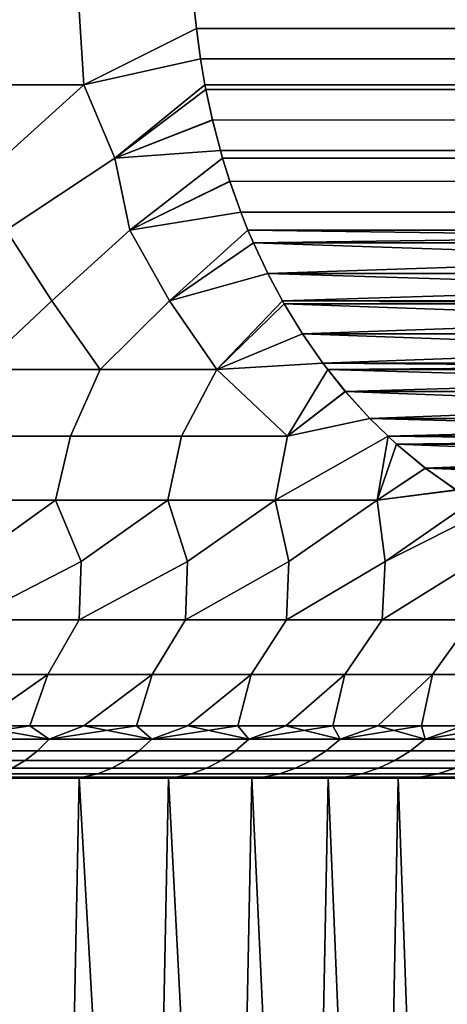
# Model space of a CAD drawing. Header units: metres. Extents: x -109 to 109, y -100 to 58.
# Tile 528 of 642: x 7.08 to 9.11, y 19.62 to 24.31. Entities that reach past the tile are written whole.
import ezdxf

# ---------------------------------------------------------------- set-up
doc = ezdxf.new("R2010")
doc.units = ezdxf.units.M
doc.layers.add('solid_21_062_100_XXX', color=7, linetype='CONTINUOUS')

msp = doc.modelspace()

# ---------------------------------------------------------------- linework, layer by layer
at = {"layer": 'solid_21_062_100_XXX'}
for points in [[(7.381501, 23.998781, 194.356415), (6.782654, 23.998781, 193.965057), (6.786692, 24.35046, 193.923904), (7.358095, 24.35046, 194.295074)], [(7.381503, 23.998781, 215.638443), (7.358095, 24.35046, 215.699799), (6.786693, 24.35046, 216.070953), (6.782656, 23.998781, 216.0298)], [(7.91681, 24.267166, 215.28511), (7.908245, 24.350513, 215.299942), (7.358095, 24.35046, 215.699799), (7.381503, 23.998781, 215.638443)], [(7.916809, 24.267172, 194.709747), (7.381501, 23.998781, 194.356415), (7.358095, 24.35046, 194.295074), (7.908245, 24.350512, 194.694916)], [(12.867801, 24.267168, 206.709747), (12.876365, 24.350512, 206.694916), (7.908245, 24.350513, 215.299942), (7.91681, 24.267166, 215.28511)], [(7.916809, 24.267172, 194.709747), (7.908245, 24.350512, 194.694916), (12.876366, 24.350513, 203.299957), (12.867802, 24.267176, 203.28511)], [(7.936129, 24.122559, 194.74321), (7.381501, 23.998781, 194.356415), (7.916809, 24.267172, 194.709747)], [(7.381503, 23.998781, 215.638443), (7.936139, 24.122496, 215.251633), (7.91681, 24.267166, 215.28511)], [(7.936129, 24.122559, 194.74321), (7.916809, 24.267172, 194.709747), (12.867802, 24.267176, 203.28511), (12.848472, 24.122503, 203.251633)], [(12.848479, 24.122553, 206.74321), (12.867801, 24.267168, 206.709747), (7.91681, 24.267166, 215.28511), (7.936139, 24.122496, 215.251633)], [(7.527712, 23.65061, 194.535568), (7.381501, 23.998781, 194.356415), (7.936129, 24.122559, 194.74321), (7.957256, 23.998844, 194.7798)], [(7.527708, 23.65061, 215.45929), (7.957255, 23.998846, 215.215057), (7.936139, 24.122496, 215.251633), (7.381503, 23.998781, 215.638443)], [(7.957256, 23.998844, 194.7798), (7.936129, 24.122559, 194.74321), (12.848472, 24.122503, 203.251633), (12.827354, 23.998846, 203.215057)], [(12.827353, 23.998844, 206.7798), (12.848479, 24.122553, 206.74321), (7.936139, 24.122496, 215.251633), (7.957255, 23.998846, 215.215057)], [(6.994752, 23.65061, 194.171982), (6.782654, 23.998781, 193.965057), (7.381501, 23.998781, 194.356415)], [(6.994749, 23.65061, 215.822891), (7.381503, 23.998781, 215.638443), (6.782656, 23.998781, 216.0298)], [(7.011152, 23.30769, 215.709152), (7.527708, 23.65061, 215.45929), (7.381503, 23.998781, 215.638443), (6.994749, 23.65061, 215.822891)], [(7.011148, 23.30769, 194.285706), (6.994752, 23.65061, 194.171982), (7.381501, 23.998781, 194.356415), (7.527712, 23.65061, 194.535568)], [(7.527708, 23.65061, 215.45929), (7.961416, 23.977129, 215.207855), (7.957255, 23.998846, 215.215057)], [(7.527712, 23.65061, 194.535568), (7.957256, 23.998844, 194.7798), (7.961386, 23.977278, 194.786957)], [(12.823222, 23.977272, 206.786957), (12.827353, 23.998844, 206.7798), (7.957255, 23.998846, 215.215057), (7.961416, 23.977129, 215.207855)], [(7.961386, 23.977278, 194.786957), (7.957256, 23.998844, 194.7798), (12.827354, 23.998846, 203.215057), (12.823195, 23.977135, 203.207855)], [(7.527708, 23.65061, 215.45929), (7.992857, 23.831469, 215.153397), (7.961416, 23.977129, 215.207855)], [(7.992798, 23.831717, 194.84137), (7.527712, 23.65061, 194.535568), (7.961386, 23.977278, 194.786957)], [(7.961386, 23.977278, 194.786957), (12.823195, 23.977135, 203.207855), (12.791754, 23.831474, 203.153397), (7.992798, 23.831717, 194.84137)], [(12.823222, 23.977272, 206.786957), (7.961416, 23.977129, 215.207855), (7.992857, 23.831469, 215.153397), (12.791809, 23.831709, 206.84137)], [(7.527708, 23.65061, 215.45929), (8.030729, 23.685783, 215.087799), (7.992857, 23.831469, 215.153397)], [(7.992798, 23.831717, 194.84137), (8.030652, 23.686056, 194.906921), (7.527712, 23.65061, 194.535568)], [(7.992798, 23.831717, 194.84137), (12.791754, 23.831474, 203.153397), (12.753882, 23.685787, 203.087799), (8.030652, 23.686056, 194.906921)], [(12.791809, 23.831709, 206.84137), (7.992857, 23.831469, 215.153397), (8.030729, 23.685783, 215.087799), (12.753955, 23.686049, 206.906937)], [(7.599183, 23.30769, 215.300323), (8.04083, 23.650738, 215.070312), (8.030729, 23.685783, 215.087799), (7.527708, 23.65061, 215.45929)], [(7.599179, 23.30769, 194.694534), (7.527712, 23.65061, 194.535568), (8.030652, 23.686056, 194.906921), (8.040832, 23.650732, 194.924561)], [(8.040832, 23.650732, 194.924561), (8.030652, 23.686056, 194.906921), (12.753882, 23.685787, 203.087799), (12.74378, 23.650738, 203.070312)], [(12.743778, 23.650732, 206.924561), (12.753955, 23.686049, 206.906937), (8.030729, 23.685783, 215.087799), (8.04083, 23.650738, 215.070312)], [(7.22786, 22.971733, 194.564789), (7.011148, 23.30769, 194.285706), (7.527712, 23.65061, 194.535568), (7.599179, 23.30769, 194.694534)], [(7.227883, 22.971733, 215.430069), (7.599183, 23.30769, 215.300323), (7.527708, 23.65061, 215.45929), (7.011152, 23.30769, 215.709152)], [(7.599179, 23.30769, 194.694534), (8.040832, 23.650732, 194.924561), (8.075465, 23.539907, 194.984543)], [(7.599183, 23.30769, 215.300323), (8.075551, 23.53965, 215.010162), (8.04083, 23.650738, 215.070312)], [(12.709142, 23.5399, 206.984558), (12.743778, 23.650732, 206.924561), (8.04083, 23.650738, 215.070312), (8.075551, 23.53965, 215.010162)], [(8.075465, 23.539907, 194.984543), (8.040832, 23.650732, 194.924561), (12.74378, 23.650738, 203.070312), (12.70906, 23.539654, 203.010162)], [(8.127659, 23.393627, 195.074951), (7.599179, 23.30769, 194.694534), (8.075465, 23.539907, 194.984543)], [(7.599183, 23.30769, 215.300323), (8.127786, 23.393299, 214.919693), (8.075551, 23.53965, 215.010162)], [(8.075465, 23.539907, 194.984543), (12.70906, 23.539654, 203.010162), (12.656824, 23.393299, 202.919693), (8.127659, 23.393627, 195.074951)], [(12.709142, 23.5399, 206.984558), (8.075551, 23.53965, 215.010162), (8.127786, 23.393299, 214.919693), (12.656947, 23.393618, 207.074951)], [(7.788854, 22.971733, 194.976654), (7.599179, 23.30769, 194.694534), (8.127659, 23.393627, 195.074951), (8.161922, 23.307838, 195.134293)], [(7.788876, 22.971733, 215.018188), (8.161932, 23.307814, 214.86055), (8.127786, 23.393299, 214.919693), (7.599183, 23.30769, 215.300323)], [(8.161922, 23.307838, 195.134293), (8.127659, 23.393627, 195.074951), (12.656824, 23.393299, 202.919693), (12.622678, 23.307814, 202.86055)], [(12.622688, 23.307838, 207.134293), (12.656947, 23.393618, 207.074951), (8.127786, 23.393299, 214.919693), (8.161932, 23.307814, 214.86055)], [(6.879202, 22.644421, 194.491348), (6.645133, 22.971733, 194.18428), (7.011148, 23.30769, 194.285706), (7.22786, 22.971733, 194.564789)], [(6.879186, 22.644421, 215.503525), (7.227883, 22.971733, 215.430069), (7.011152, 23.30769, 215.709152), (6.645156, 22.971733, 215.810562)], [(7.457963, 22.644421, 194.893967), (7.22786, 22.971733, 194.564789), (7.599179, 23.30769, 194.694534), (7.788854, 22.971733, 194.976654)], [(7.457946, 22.644421, 215.100906), (7.788876, 22.971733, 215.018188), (7.599183, 23.30769, 215.300323), (7.227883, 22.971733, 215.430069)], [(7.788854, 22.971733, 194.976654), (8.161922, 23.307838, 195.134293), (8.187726, 23.247566, 195.178986)], [(7.788876, 22.971733, 215.018188), (8.187897, 23.247177, 214.815582), (8.161932, 23.307814, 214.86055)], [(8.161922, 23.307838, 195.134293), (12.622678, 23.307814, 202.86055), (12.596712, 23.247175, 202.815582)], [(8.187726, 23.247566, 195.178986), (8.161922, 23.307838, 195.134293), (12.596712, 23.247175, 202.815582)], [(12.622688, 23.307838, 207.134293), (8.161932, 23.307814, 214.86055), (8.187897, 23.247177, 214.815582)], [(12.596879, 23.247557, 207.179001), (12.622688, 23.307838, 207.134293), (8.187897, 23.247177, 214.815582)], [(8.256346, 23.101858, 195.297836), (7.788854, 22.971733, 194.976654), (8.187726, 23.247566, 195.178986)], [(7.788876, 22.971733, 215.018188), (8.256546, 23.10146, 214.696671), (8.187897, 23.247177, 214.815582)], [(8.256346, 23.101858, 195.297836), (8.187726, 23.247566, 195.178986), (12.596712, 23.247175, 202.815582)], [(12.528259, 23.101847, 207.297852), (12.596879, 23.247557, 207.179001), (8.187897, 23.247177, 214.815582)], [(12.528259, 23.101847, 207.297852), (8.187897, 23.247177, 214.815582), (8.256546, 23.10146, 214.696671)], [(8.256346, 23.101858, 195.297836), (12.596712, 23.247175, 202.815582), (12.528063, 23.10146, 202.696671)], [(8.013216, 22.644421, 195.32843), (7.788854, 22.971733, 194.976654), (8.256346, 23.101858, 195.297836), (8.325793, 22.971727, 195.418121)], [(8.013199, 22.644421, 214.666443), (8.325792, 22.971729, 214.576736), (8.256546, 23.10146, 214.696671), (7.788876, 22.971733, 215.018188)], [(8.256346, 23.101858, 195.297836), (12.528063, 23.10146, 202.696671), (12.458817, 22.971729, 202.576736)], [(8.256346, 23.101858, 195.297836), (12.458817, 22.971729, 202.576736), (8.325793, 22.971727, 195.418121)], [(12.528259, 23.101847, 207.297852), (8.256546, 23.10146, 214.696671), (8.325792, 22.971729, 214.576736)], [(12.528259, 23.101847, 207.297852), (8.325792, 22.971729, 214.576736), (12.458817, 22.971727, 207.418121)], [(6.879186, 22.644421, 215.503525), (7.457946, 22.644421, 215.100906), (7.227883, 22.971733, 215.430069)], [(7.457963, 22.644421, 194.893967), (6.879202, 22.644421, 194.491348), (7.22786, 22.971733, 194.564789)], [(7.457946, 22.644421, 215.100906), (8.013199, 22.644421, 214.666443), (7.788876, 22.971733, 215.018188)], [(8.013216, 22.644421, 195.32843), (7.457963, 22.644421, 194.893967), (7.788854, 22.971733, 194.976654)], [(8.013199, 22.644421, 214.666443), (8.334268, 22.956833, 214.562057), (8.325792, 22.971729, 214.576736)], [(8.013199, 22.644421, 214.666443), (8.421469, 22.814316, 214.411026), (8.334268, 22.956833, 214.562057)], [(8.013216, 22.644421, 195.32843), (8.325793, 22.971727, 195.418121), (8.333982, 22.957331, 195.432312)], [(8.421124, 22.814846, 195.583252), (8.013216, 22.644421, 195.32843), (8.333982, 22.957331, 195.432312)], [(12.458817, 22.971727, 207.418121), (8.325792, 22.971729, 214.576736), (8.334268, 22.956833, 214.562057)], [(8.325793, 22.971727, 195.418121), (12.458817, 22.971729, 202.576736), (12.45034, 22.956831, 202.562057)], [(8.333982, 22.957331, 195.432312), (8.325793, 22.971727, 195.418121), (12.45034, 22.956831, 202.562057)], [(8.421124, 22.814846, 195.583252), (8.333982, 22.957331, 195.432312), (12.45034, 22.956831, 202.562057)], [(12.450621, 22.957317, 207.432327), (12.458817, 22.971727, 207.418121), (8.334268, 22.956833, 214.562057)], [(12.363478, 22.814833, 207.583267), (12.450621, 22.957317, 207.432327), (8.334268, 22.956833, 214.562057)], [(12.363478, 22.814833, 207.583267), (8.334268, 22.956833, 214.562057), (8.421469, 22.814316, 214.411026)], [(8.421124, 22.814846, 195.583252), (12.45034, 22.956831, 202.562057), (12.363138, 22.814312, 202.411011)], [(8.013199, 22.644421, 214.666443), (8.518579, 22.674885, 214.242813), (8.421469, 22.814316, 214.411026)], [(8.421124, 22.814846, 195.583252), (8.518169, 22.675434, 195.751328), (8.013216, 22.644421, 195.32843)], [(8.421124, 22.814846, 195.583252), (12.363138, 22.814312, 202.411011), (8.518169, 22.675434, 195.751328)], [(12.363478, 22.814833, 207.583267), (8.421469, 22.814316, 214.411026), (12.266431, 22.675423, 207.751343)], [(12.266431, 22.675423, 207.751343), (8.421469, 22.814316, 214.411026), (8.518579, 22.674885, 214.242813)], [(8.518169, 22.675434, 195.751328), (12.363138, 22.814312, 202.411011), (12.266027, 22.674881, 202.242813)], [(8.349777, 22.327393, 214.166473), (8.541775, 22.644104, 214.202637), (8.518579, 22.674885, 214.242813), (8.013199, 22.644421, 214.666443)], [(8.349761, 22.327393, 195.828369), (8.013216, 22.644421, 195.32843), (8.518169, 22.675434, 195.751328), (8.541775, 22.644104, 195.792221)], [(8.518169, 22.675434, 195.751328), (12.266027, 22.674881, 202.242813), (12.242835, 22.644104, 202.202637)], [(8.518169, 22.675434, 195.751328), (12.242835, 22.644104, 202.202637), (8.541775, 22.644104, 195.792221)], [(12.266431, 22.675423, 207.751343), (8.518579, 22.674885, 214.242813), (8.541775, 22.644104, 214.202637)], [(12.266431, 22.675423, 207.751343), (8.541775, 22.644104, 214.202637), (12.242835, 22.644104, 207.792221)], [(6.769028, 22.327393, 194.606537), (6.879202, 22.644421, 194.491348), (7.457963, 22.644421, 194.893967), (7.31759, 22.327393, 194.985275)], [(6.769047, 22.327393, 215.388306), (7.317608, 22.327393, 215.009567), (7.457946, 22.644421, 215.100906), (6.879186, 22.644421, 215.503525)], [(7.31759, 22.327393, 194.985275), (7.457963, 22.644421, 194.893967), (8.013216, 22.644421, 195.32843), (7.845009, 22.327393, 195.392944)], [(7.317608, 22.327393, 215.009567), (7.845026, 22.327393, 214.601898), (8.013199, 22.644421, 214.666443), (7.457946, 22.644421, 215.100906)], [(8.349761, 22.327393, 195.828369), (7.845009, 22.327393, 195.392944), (8.013216, 22.644421, 195.32843)], [(7.845026, 22.327393, 214.601898), (8.349777, 22.327393, 214.166473), (8.013199, 22.644421, 214.666443)], [(8.349761, 22.327393, 195.828369), (8.541775, 22.644104, 195.792221), (8.625114, 22.540625, 195.936569)], [(8.349777, 22.327393, 214.166473), (8.625641, 22.540005, 214.057388), (8.541775, 22.644104, 214.202637)], [(12.242835, 22.644104, 207.792221), (8.541775, 22.644104, 214.202637), (8.625641, 22.540005, 214.057388)], [(8.541775, 22.644104, 195.792221), (12.242835, 22.644104, 202.202637), (12.158962, 22.539997, 202.057373)], [(8.625114, 22.540625, 195.936569), (8.541775, 22.644104, 195.792221), (12.158962, 22.539997, 202.057373)], [(12.159485, 22.540611, 207.936584), (12.242835, 22.644104, 207.792221), (8.625641, 22.540005, 214.057388)], [(8.742086, 22.411617, 196.139175), (8.349761, 22.327393, 195.828369), (8.625114, 22.540625, 195.936569)], [(8.349777, 22.327393, 214.166473), (8.742615, 22.41107, 213.854782), (8.625641, 22.540005, 214.057388)], [(8.742086, 22.411617, 196.139175), (8.625114, 22.540625, 195.936569), (12.158962, 22.539997, 202.057373)], [(12.042513, 22.411606, 208.139191), (12.159485, 22.540611, 207.936584), (8.625641, 22.540005, 214.057388)], [(12.042513, 22.411606, 208.139191), (8.625641, 22.540005, 214.057388), (8.742615, 22.41107, 213.854782)], [(8.742086, 22.411617, 196.139175), (12.158962, 22.539997, 202.057373), (12.041987, 22.411062, 201.854767)], [(8.292132, 22.022234, 196.01799), (8.349761, 22.327393, 195.828369), (8.742086, 22.411617, 196.139175), (8.828505, 22.326782, 196.288849)], [(8.292141, 22.022234, 213.976852), (8.828498, 22.326788, 213.706024), (8.742615, 22.41107, 213.854782), (8.349777, 22.327393, 214.166473)], [(8.742086, 22.411617, 196.139175), (12.041987, 22.411062, 201.854767), (11.956112, 22.326788, 201.706024)], [(8.742086, 22.411617, 196.139175), (11.956112, 22.326788, 201.706024), (8.828505, 22.326782, 196.288849)], [(12.042513, 22.411606, 208.139191), (8.742615, 22.41107, 213.854782), (8.828498, 22.326788, 213.706024)], [(12.042513, 22.411606, 208.139191), (8.828498, 22.326788, 213.706024), (11.956105, 22.326782, 208.288849)], [(7.246334, 22.022234, 195.154648), (6.689132, 22.022234, 194.767807), (6.769028, 22.327393, 194.606537), (7.31759, 22.327393, 194.985275)], [(7.246342, 22.022234, 214.84021), (7.317608, 22.327393, 215.009567), (6.769047, 22.327393, 215.388306), (6.689141, 22.022234, 215.227051)], [(7.781216, 22.022234, 195.571808), (7.246334, 22.022234, 195.154648), (7.31759, 22.327393, 194.985275), (7.845009, 22.327393, 195.392944)], [(7.781225, 22.022234, 214.42305), (7.845026, 22.327393, 214.601898), (7.317608, 22.327393, 215.009567), (7.246342, 22.022234, 214.84021)], [(8.292132, 22.022234, 196.01799), (7.781216, 22.022234, 195.571808), (7.845009, 22.327393, 195.392944), (8.349761, 22.327393, 195.828369)], [(8.292141, 22.022234, 213.976852), (8.349777, 22.327393, 214.166473), (7.845026, 22.327393, 214.601898), (7.781225, 22.022234, 214.42305)], [(8.777509, 22.022234, 196.491837), (8.292132, 22.022234, 196.01799), (8.828505, 22.326782, 196.288849), (8.8691, 22.289625, 196.359161)], [(8.356688, 21.730471, 213.640945), (8.777516, 22.022234, 213.503006), (8.828498, 22.326788, 213.706024), (8.292141, 22.022234, 213.976852)], [(8.777516, 22.022234, 213.503006), (8.869605, 22.289175, 213.634827), (8.828498, 22.326788, 213.706024)], [(11.956105, 22.326782, 208.288849), (8.828498, 22.326788, 213.706024), (8.869605, 22.289175, 213.634827)], [(8.828505, 22.326782, 196.288849), (11.956112, 22.326788, 201.706024), (11.914998, 22.289169, 201.634811)], [(8.8691, 22.289625, 196.359161), (8.828505, 22.326782, 196.288849), (11.914998, 22.289169, 201.634811)], [(11.9155, 22.289618, 208.359177), (11.956105, 22.326782, 208.288849), (8.869605, 22.289175, 213.634827)], [(9.005974, 22.175941, 196.596237), (8.777509, 22.022234, 196.491837), (8.8691, 22.289625, 196.359161)], [(8.777516, 22.022234, 213.503006), (9.006467, 22.175562, 213.397766), (8.869605, 22.289175, 213.634827)], [(9.005974, 22.175941, 196.596237), (8.8691, 22.289625, 196.359161), (11.914998, 22.289169, 201.634811)], [(11.778625, 22.175934, 208.596252), (11.9155, 22.289618, 208.359177), (8.869605, 22.289175, 213.634827)], [(11.778625, 22.175934, 208.596252), (8.869605, 22.289175, 213.634827), (9.006467, 22.175562, 213.397766)], [(9.005974, 22.175941, 196.596237), (11.914998, 22.289169, 201.634811), (11.778137, 22.175558, 201.397766)], [(9.005974, 22.175941, 196.596237), (9.152626, 22.071663, 196.85025), (8.777509, 22.022234, 196.491837)], [(8.777516, 22.022234, 213.503006), (9.153113, 22.071344, 213.143768), (9.006467, 22.175562, 213.397766)], [(9.005974, 22.175941, 196.596237), (11.778137, 22.175558, 201.397766), (9.152626, 22.071663, 196.85025)], [(11.778625, 22.175934, 208.596252), (9.006467, 22.175562, 213.397766), (11.631973, 22.071657, 208.850266)], [(11.631973, 22.071657, 208.850266), (9.006467, 22.175562, 213.397766), (9.153113, 22.071344, 213.143768)], [(9.152626, 22.071663, 196.85025), (9.233551, 22.02103, 196.990417), (8.814921, 21.730471, 196.821747), (8.777509, 22.022234, 196.491837)], [(8.814769, 21.730471, 213.173279), (9.233544, 22.021036, 213.004471), (9.153113, 22.071344, 213.143768), (8.777516, 22.022234, 213.503006)], [(7.246334, 22.022234, 195.154648), (6.839732, 21.730471, 195.109924), (6.689132, 22.022234, 194.767807)], [(6.83958, 21.730471, 214.88504), (7.246342, 22.022234, 214.84021), (6.689141, 22.022234, 215.227051)], [(6.829892, 21.45356, 214.62326), (7.367626, 21.730471, 214.498108), (7.246342, 22.022234, 214.84021), (6.83958, 21.730471, 214.88504)], [(7.246334, 22.022234, 195.154648), (7.36778, 21.730471, 195.496887), (6.829892, 21.45356, 195.371597), (6.839732, 21.730471, 195.109924)], [(7.781216, 22.022234, 195.571808), (7.36778, 21.730471, 195.496887), (7.246334, 22.022234, 195.154648)], [(7.367626, 21.730471, 214.498108), (7.781225, 22.022234, 214.42305), (7.246342, 22.022234, 214.84021)], [(7.358871, 21.45356, 214.225159), (7.873829, 21.730471, 214.082993), (7.781225, 22.022234, 214.42305), (7.367626, 21.730471, 214.498108)], [(7.781216, 22.022234, 195.571808), (7.873984, 21.730471, 195.912003), (7.358871, 21.45356, 195.769699), (7.36778, 21.730471, 195.496887)], [(8.292132, 22.022234, 196.01799), (7.873984, 21.730471, 195.912003), (7.781216, 22.022234, 195.571808)], [(7.873829, 21.730471, 214.082993), (8.292141, 22.022234, 213.976852), (7.781225, 22.022234, 214.42305)], [(7.864698, 21.45356, 213.798035), (8.356688, 21.730471, 213.640945), (8.292141, 22.022234, 213.976852), (7.873829, 21.730471, 214.082993)], [(8.292132, 22.022234, 196.01799), (8.356841, 21.730471, 196.354065), (7.864698, 21.45356, 196.196823), (7.873984, 21.730471, 195.912003)], [(8.777509, 22.022234, 196.491837), (8.356841, 21.730471, 196.354065), (8.292132, 22.022234, 196.01799)], [(8.345778, 21.45356, 213.343216), (8.814769, 21.730471, 213.173279), (8.777516, 22.022234, 213.503006), (8.356688, 21.730471, 213.640945)], [(8.777509, 22.022234, 196.491837), (8.814921, 21.730471, 196.821747), (8.345778, 21.45356, 196.651657), (8.356841, 21.730471, 196.354065)], [(8.800601, 21.45356, 212.862122), (9.246716, 21.730471, 212.681366), (9.233544, 22.021036, 213.004471), (8.814769, 21.730471, 213.173279)], [(9.308641, 21.978024, 197.120468), (8.814921, 21.730471, 196.821747), (9.233551, 22.02103, 196.990417)], [(9.308641, 21.978024, 197.120468), (9.246865, 21.730471, 197.313675), (8.800601, 21.45356, 197.132736), (8.814921, 21.730471, 196.821747)], [(6.829892, 21.45356, 214.62326), (7.358871, 21.45356, 214.225159), (7.367626, 21.730471, 214.498108)], [(7.358871, 21.45356, 195.769699), (6.829892, 21.45356, 195.371597), (7.36778, 21.730471, 195.496887)], [(7.358871, 21.45356, 214.225159), (7.864698, 21.45356, 213.798035), (7.873829, 21.730471, 214.082993)], [(7.864698, 21.45356, 196.196823), (7.358871, 21.45356, 195.769699), (7.873984, 21.730471, 195.912003)], [(7.864698, 21.45356, 213.798035), (8.345778, 21.45356, 213.343216), (8.356688, 21.730471, 213.640945)], [(8.345778, 21.45356, 196.651657), (7.864698, 21.45356, 196.196823), (8.356841, 21.730471, 196.354065)], [(8.345778, 21.45356, 213.343216), (8.800601, 21.45356, 212.862122), (8.814769, 21.730471, 213.173279)], [(8.800601, 21.45356, 197.132736), (8.345778, 21.45356, 196.651657), (8.814921, 21.730471, 196.821747)], [(8.800601, 21.45356, 212.862122), (9.227734, 21.45356, 212.356308), (9.246716, 21.730471, 212.681366)], [(9.227734, 21.45356, 197.638565), (8.800601, 21.45356, 197.132736), (9.246865, 21.730471, 197.313675)], [(7.209869, 21.192892, 195.956543), (6.6916, 21.192892, 195.566498), (6.829892, 21.45356, 195.371597), (7.358871, 21.45356, 195.769699)], [(6.6916, 21.192892, 214.42836), (7.209869, 21.192892, 214.038315), (7.358871, 21.45356, 214.225159), (6.829892, 21.45356, 214.62326)], [(7.705453, 21.192892, 196.375031), (7.209869, 21.192892, 195.956543), (7.358871, 21.45356, 195.769699), (7.864698, 21.45356, 196.196823)], [(7.209869, 21.192892, 214.038315), (7.705453, 21.192892, 213.619843), (7.864698, 21.45356, 213.798035), (7.358871, 21.45356, 214.225159)], [(8.176794, 21.192892, 196.820633), (7.705453, 21.192892, 196.375031), (7.864698, 21.45356, 196.196823), (8.345778, 21.45356, 196.651657)], [(7.705453, 21.192892, 213.619843), (8.176794, 21.192892, 213.174225), (8.345778, 21.45356, 213.343216), (7.864698, 21.45356, 213.798035)], [(8.622407, 21.192892, 197.291977), (8.176794, 21.192892, 196.820633), (8.345778, 21.45356, 196.651657), (8.800601, 21.45356, 197.132736)], [(8.176794, 21.192892, 213.174225), (8.622407, 21.192892, 212.702881), (8.800601, 21.45356, 212.862122), (8.345778, 21.45356, 213.343216)], [(9.04089, 21.192892, 197.787567), (8.622407, 21.192892, 197.291977), (8.800601, 21.45356, 197.132736), (9.227734, 21.45356, 197.638565)], [(8.622407, 21.192892, 212.702881), (9.04089, 21.192892, 212.207306), (9.227734, 21.45356, 212.356308), (8.800601, 21.45356, 212.862122)], [(9.430928, 21.192892, 198.305832), (9.04089, 21.192892, 197.787567), (9.227734, 21.45356, 197.638565), (9.625832, 21.45356, 198.167542)], [(9.04089, 21.192892, 212.207306), (9.430928, 21.192892, 211.689026), (9.625832, 21.45356, 211.827316), (9.227734, 21.45356, 212.356308)], [(6.861203, 20.950001, 196.009857), (6.591857, 20.950001, 195.810486), (6.6916, 21.192892, 195.566498), (7.209869, 21.192892, 195.956543)], [(6.591858, 20.950001, 214.184372), (6.861204, 20.950001, 213.985001), (7.209869, 21.192892, 214.038315), (6.6916, 21.192892, 214.42836)], [(7.124523, 20.950001, 196.217133), (6.861203, 20.950001, 196.009857), (7.209869, 21.192892, 195.956543)], [(6.861204, 20.950001, 213.985001), (7.124524, 20.950001, 213.777725), (7.209869, 21.192892, 214.038315)], [(7.381586, 20.950001, 196.432114), (7.124523, 20.950001, 196.217133), (7.209869, 21.192892, 195.956543), (7.705453, 21.192892, 196.375031)], [(7.124524, 20.950001, 213.777725), (7.381586, 20.950001, 213.562744), (7.705453, 21.192892, 213.619843), (7.209869, 21.192892, 214.038315)], [(7.632164, 20.950001, 196.654617), (7.381586, 20.950001, 196.432114), (7.705453, 21.192892, 196.375031)], [(7.381586, 20.950001, 213.562744), (7.632165, 20.950001, 213.34024), (7.705453, 21.192892, 213.619843)], [(7.87604, 20.950001, 196.884445), (7.632164, 20.950001, 196.654617), (7.705453, 21.192892, 196.375031), (8.176794, 21.192892, 196.820633)], [(7.632165, 20.950001, 213.34024), (7.87604, 20.950001, 213.110413), (8.176794, 21.192892, 213.174225), (7.705453, 21.192892, 213.619843)], [(8.112997, 20.950001, 197.121399), (7.87604, 20.950001, 196.884445), (8.176794, 21.192892, 196.820633)], [(7.87604, 20.950001, 213.110413), (8.112997, 20.950001, 212.873459), (8.176794, 21.192892, 213.174225)], [(8.342828, 20.950001, 197.36528), (8.112997, 20.950001, 197.121399), (8.176794, 21.192892, 196.820633), (8.622407, 21.192892, 197.291977)], [(8.112997, 20.950001, 212.873459), (8.342828, 20.950001, 212.629578), (8.622407, 21.192892, 212.702881), (8.176794, 21.192892, 213.174225)], [(8.56533, 20.950001, 197.61586), (8.342828, 20.950001, 197.36528), (8.622407, 21.192892, 197.291977)], [(8.342828, 20.950001, 212.629578), (8.565331, 20.950001, 212.379013), (8.622407, 21.192892, 212.702881)], [(8.780309, 20.950001, 197.87291), (8.56533, 20.950001, 197.61586), (8.622407, 21.192892, 197.291977), (9.04089, 21.192892, 197.787567)], [(8.565331, 20.950001, 212.379013), (8.78031, 20.950001, 212.121948), (9.04089, 21.192892, 212.207306), (8.622407, 21.192892, 212.702881)], [(8.987576, 20.950001, 198.13623), (8.780309, 20.950001, 197.87291), (9.04089, 21.192892, 197.787567)], [(8.78031, 20.950001, 212.121948), (8.987576, 20.950001, 211.858627), (9.04089, 21.192892, 212.207306)], [(9.186948, 20.950001, 198.405579), (8.987576, 20.950001, 198.13623), (9.04089, 21.192892, 197.787567), (9.430928, 21.192892, 198.305832)], [(8.987576, 20.950001, 211.858627), (9.186949, 20.950001, 211.589279), (9.430928, 21.192892, 211.689026), (9.04089, 21.192892, 212.207306)], [(6.704174, 20.886124, 195.992157), (6.861203, 20.950001, 196.009857), (7.124523, 20.950001, 196.217133)], [(6.704174, 20.886124, 195.992157), (7.124523, 20.950001, 196.217133), (7.216441, 20.886124, 196.397217)], [(7.216441, 20.886124, 213.597656), (6.861204, 20.950001, 213.985001), (6.704174, 20.886124, 214.002701)], [(7.216441, 20.886124, 213.597656), (7.124524, 20.950001, 213.777725), (6.861204, 20.950001, 213.985001)], [(7.216441, 20.886124, 196.397217), (7.124523, 20.950001, 196.217133), (7.381586, 20.950001, 196.432114)], [(7.216441, 20.886124, 213.597656), (7.381586, 20.950001, 213.562744), (7.124524, 20.950001, 213.777725)], [(7.216441, 20.886124, 196.397217), (7.381586, 20.950001, 196.432114), (7.632164, 20.950001, 196.654617)], [(7.216441, 20.886124, 196.397217), (7.632164, 20.950001, 196.654617), (7.70429, 20.886124, 196.83136)], [(7.70429, 20.886124, 213.163498), (7.381586, 20.950001, 213.562744), (7.216441, 20.886124, 213.597656)], [(7.70429, 20.886124, 213.163498), (7.632165, 20.950001, 213.34024), (7.381586, 20.950001, 213.562744)], [(7.70429, 20.886124, 196.83136), (7.632164, 20.950001, 196.654617), (7.87604, 20.950001, 196.884445)], [(7.70429, 20.886124, 213.163498), (7.87604, 20.950001, 213.110413), (7.632165, 20.950001, 213.34024)], [(7.70429, 20.886124, 196.83136), (7.87604, 20.950001, 196.884445), (8.112997, 20.950001, 197.121399)], [(7.70429, 20.886124, 196.83136), (8.112997, 20.950001, 197.121399), (8.16607, 20.886124, 197.293137)], [(8.16607, 20.886124, 212.701721), (7.87604, 20.950001, 213.110413), (7.70429, 20.886124, 213.163498)], [(8.16607, 20.886124, 212.701721), (8.112997, 20.950001, 212.873459), (7.87604, 20.950001, 213.110413)], [(8.16607, 20.886124, 197.293137), (8.112997, 20.950001, 197.121399), (8.342828, 20.950001, 197.36528)], [(8.16607, 20.886124, 212.701721), (8.342828, 20.950001, 212.629578), (8.112997, 20.950001, 212.873459)], [(8.16607, 20.886124, 197.293137), (8.342828, 20.950001, 197.36528), (8.56533, 20.950001, 197.61586)], [(8.16607, 20.886124, 197.293137), (8.56533, 20.950001, 197.61586), (8.600219, 20.886124, 197.780991)], [(8.600219, 20.886124, 212.213867), (8.342828, 20.950001, 212.629578), (8.16607, 20.886124, 212.701721)], [(8.600219, 20.886124, 212.213867), (8.565331, 20.950001, 212.379013), (8.342828, 20.950001, 212.629578)], [(8.600219, 20.886124, 197.780991), (8.56533, 20.950001, 197.61586), (8.780309, 20.950001, 197.87291)], [(8.600219, 20.886124, 212.213867), (8.78031, 20.950001, 212.121948), (8.565331, 20.950001, 212.379013)], [(8.600219, 20.886124, 197.780991), (8.780309, 20.950001, 197.87291), (8.987576, 20.950001, 198.13623)], [(8.600219, 20.886124, 197.780991), (8.987576, 20.950001, 198.13623), (9.005267, 20.886124, 198.293259)], [(9.005267, 20.886124, 211.701599), (8.78031, 20.950001, 212.121948), (8.600219, 20.886124, 212.213867)], [(9.005267, 20.886124, 211.701599), (8.987576, 20.950001, 211.858627), (8.78031, 20.950001, 212.121948)], [(9.005267, 20.886124, 198.293259), (8.987576, 20.950001, 198.13623), (9.186948, 20.950001, 198.405579)], [(9.005267, 20.886124, 211.701599), (9.186949, 20.950001, 211.589279), (8.987576, 20.950001, 211.858627)], [(9.005267, 20.886124, 198.293259), (9.186948, 20.950001, 198.405579), (9.378251, 20.950001, 198.68071)], [(9.005267, 20.886124, 198.293259), (9.378251, 20.950001, 198.68071), (9.379845, 20.886124, 198.828217)], [(9.379845, 20.886124, 211.166656), (9.186949, 20.950001, 211.589279), (9.005267, 20.886124, 211.701599)], [(6.704174, 20.886124, 195.992157), (7.216441, 20.886124, 196.397217), (7.160476, 20.830523, 196.463913), (6.652181, 20.830523, 196.061996)], [(7.216441, 20.886124, 213.597656), (6.704174, 20.886124, 214.002701), (6.652181, 20.830523, 213.932861), (7.160476, 20.830523, 213.53096)], [(7.216441, 20.886124, 196.397217), (7.70429, 20.886124, 196.83136), (7.644542, 20.830523, 196.894684), (7.160476, 20.830523, 196.463913)], [(7.70429, 20.886124, 213.163498), (7.216441, 20.886124, 213.597656), (7.160476, 20.830523, 213.53096), (7.644542, 20.830523, 213.100174)], [(7.70429, 20.886124, 196.83136), (8.16607, 20.886124, 197.293137), (8.102741, 20.830523, 197.35289), (7.644542, 20.830523, 196.894684)], [(8.16607, 20.886124, 212.701721), (7.70429, 20.886124, 213.163498), (7.644542, 20.830523, 213.100174), (8.102741, 20.830523, 212.641968)], [(8.16607, 20.886124, 197.293137), (8.600219, 20.886124, 197.780991), (8.533523, 20.830523, 197.83696), (8.102741, 20.830523, 197.35289)], [(8.600219, 20.886124, 212.213867), (8.16607, 20.886124, 212.701721), (8.102741, 20.830523, 212.641968), (8.533523, 20.830523, 212.157913)], [(8.600219, 20.886124, 197.780991), (9.005267, 20.886124, 198.293259), (8.935431, 20.830523, 198.345245), (8.533523, 20.830523, 197.83696)], [(9.005267, 20.886124, 211.701599), (8.600219, 20.886124, 212.213867), (8.533523, 20.830523, 212.157913), (8.935431, 20.830523, 211.649612)], [(9.005267, 20.886124, 198.293259), (9.379845, 20.886124, 198.828217), (9.307103, 20.830523, 198.876053), (8.935431, 20.830523, 198.345245)], [(9.379845, 20.886124, 211.166656), (9.005267, 20.886124, 211.701599), (8.935431, 20.830523, 211.649612), (9.307103, 20.830523, 211.118805)], [(6.652181, 20.830523, 196.061996), (7.160476, 20.830523, 196.463913), (7.101122, 20.784201, 196.534637), (6.597041, 20.784201, 196.136063)], [(7.160476, 20.830523, 213.53096), (6.652181, 20.830523, 213.932861), (6.597041, 20.784201, 213.858795), (7.101122, 20.784201, 213.46022)], [(7.160476, 20.830523, 196.463913), (7.644542, 20.830523, 196.894684), (7.581176, 20.784201, 196.961853), (7.101122, 20.784201, 196.534637)], [(7.644542, 20.830523, 213.100174), (7.160476, 20.830523, 213.53096), (7.101122, 20.784201, 213.46022), (7.581176, 20.784201, 213.033005)], [(7.644542, 20.830523, 196.894684), (8.102741, 20.830523, 197.35289), (8.035577, 20.784201, 197.41626), (7.581176, 20.784201, 196.961853)], [(8.102741, 20.830523, 212.641968), (7.644542, 20.830523, 213.100174), (7.581176, 20.784201, 213.033005), (8.035577, 20.784201, 212.578613)], [(8.102741, 20.830523, 197.35289), (8.533523, 20.830523, 197.83696), (8.462789, 20.784201, 197.896301), (8.035577, 20.784201, 197.41626)], [(8.533523, 20.830523, 212.157913), (8.102741, 20.830523, 212.641968), (8.035577, 20.784201, 212.578613), (8.462789, 20.784201, 212.098557)], [(8.533523, 20.830523, 197.83696), (8.935431, 20.830523, 198.345245), (8.861364, 20.784201, 198.400391), (8.462789, 20.784201, 197.896301)], [(8.935431, 20.830523, 211.649612), (8.533523, 20.830523, 212.157913), (8.462789, 20.784201, 212.098557), (8.861364, 20.784201, 211.594467)], [(8.935431, 20.830523, 198.345245), (9.307103, 20.830523, 198.876053), (9.229956, 20.784201, 198.926788), (8.861364, 20.784201, 198.400391)], [(9.307103, 20.830523, 211.118805), (8.935431, 20.830523, 211.649612), (8.861364, 20.784201, 211.594467), (9.229956, 20.784201, 211.068069)], [(6.597041, 20.784201, 196.136063), (7.101122, 20.784201, 196.534637), (7.039014, 20.747652, 196.608658), (6.539341, 20.747652, 196.213577)], [(7.101122, 20.784201, 213.46022), (6.597041, 20.784201, 213.858795), (6.539341, 20.747652, 213.781296), (7.039014, 20.747652, 213.3862)], [(7.101122, 20.784201, 196.534637), (7.581176, 20.784201, 196.961853), (7.514869, 20.747652, 197.032135), (7.039014, 20.747652, 196.608658)], [(7.581176, 20.784201, 213.033005), (7.101122, 20.784201, 213.46022), (7.039014, 20.747652, 213.3862), (7.514869, 20.747652, 212.962723)], [(7.581176, 20.784201, 196.961853), (8.035577, 20.784201, 197.41626), (7.965296, 20.747652, 197.482559), (7.514869, 20.747652, 197.032135)], [(8.035577, 20.784201, 212.578613), (7.581176, 20.784201, 213.033005), (7.514869, 20.747652, 212.962723), (7.965296, 20.747652, 212.512299)], [(8.035577, 20.784201, 197.41626), (8.462789, 20.784201, 197.896301), (8.38877, 20.747652, 197.95842), (7.965296, 20.747652, 197.482559)], [(8.462789, 20.784201, 212.098557), (8.035577, 20.784201, 212.578613), (7.965296, 20.747652, 212.512299), (8.38877, 20.747652, 212.036438)], [(8.462789, 20.784201, 197.896301), (8.861364, 20.784201, 198.400391), (8.78386, 20.747652, 198.458084), (8.38877, 20.747652, 197.95842)], [(8.861364, 20.784201, 211.594467), (8.462789, 20.784201, 212.098557), (8.38877, 20.747652, 212.036438), (8.78386, 20.747652, 211.536774)], [(8.861364, 20.784201, 198.400391), (9.229956, 20.784201, 198.926788), (9.149228, 20.747652, 198.979889), (8.78386, 20.747652, 198.458084)], [(9.229956, 20.784201, 211.068069), (8.861364, 20.784201, 211.594467), (8.78386, 20.747652, 211.536774), (9.149228, 20.747652, 211.014969)], [(7.376285, 20.705326, 197.179031), (6.909205, 20.705326, 196.763367), (6.974813, 20.721266, 196.685165), (7.446328, 20.721266, 197.104782)], [(6.909205, 20.705326, 213.231506), (7.376285, 20.705326, 212.815842), (7.446328, 20.721266, 212.890076), (6.974813, 20.721266, 213.309692)], [(7.376285, 20.705326, 212.815842), (6.909205, 20.705326, 213.231506), (7.06019, 20.700001, 212.965225), (7.297583, 20.700001, 212.748383)], [(6.909205, 20.705326, 196.763367), (7.376285, 20.705326, 197.179031), (7.060162, 20.700001, 197.029617)], [(7.039014, 20.747652, 196.608658), (7.514869, 20.747652, 197.032135), (7.446328, 20.721266, 197.104782), (6.974813, 20.721266, 196.685165)], [(6.974813, 20.721266, 213.309692), (7.446328, 20.721266, 212.890076), (7.514869, 20.747652, 212.962723), (7.039014, 20.747652, 213.3862)], [(7.376285, 20.705326, 197.179031), (7.297555, 20.700001, 197.246445), (7.060162, 20.700001, 197.029617)], [(7.376285, 20.705326, 197.179031), (7.528319, 20.700001, 197.470383), (7.297555, 20.700001, 197.246445)], [(7.376285, 20.705326, 212.815842), (7.297583, 20.700001, 212.748383), (7.358609, 20.700001, 212.132797), (7.528346, 20.700001, 212.524445)], [(7.818405, 20.705326, 197.62114), (7.376285, 20.705326, 197.179031), (7.446328, 20.721266, 197.104782), (7.892647, 20.721266, 197.551102)], [(7.376285, 20.705326, 212.815842), (7.818405, 20.705326, 212.373718), (7.892647, 20.721266, 212.443756), (7.446328, 20.721266, 212.890076)], [(7.818405, 20.705326, 212.373718), (7.376285, 20.705326, 212.815842), (7.528346, 20.700001, 212.524445)], [(7.376285, 20.705326, 197.179031), (7.818405, 20.705326, 197.62114), (7.528319, 20.700001, 197.470383)], [(7.514869, 20.747652, 197.032135), (7.965296, 20.747652, 197.482559), (7.892647, 20.721266, 197.551102), (7.446328, 20.721266, 197.104782)], [(7.446328, 20.721266, 212.890076), (7.892647, 20.721266, 212.443756), (7.965296, 20.747652, 212.512299), (7.514869, 20.747652, 212.962723)], [(7.818405, 20.705326, 197.62114), (7.752174, 20.700001, 197.701141), (7.528319, 20.700001, 197.470383)], [(7.818405, 20.705326, 212.373718), (7.528346, 20.700001, 212.524445), (7.752201, 20.700001, 212.293686)], [(7.818405, 20.705326, 197.62114), (8.234071, 20.705326, 198.088226), (7.968981, 20.700001, 197.938583), (7.752174, 20.700001, 197.701141)], [(7.818405, 20.705326, 212.373718), (7.752201, 20.700001, 212.293686), (7.969007, 20.700001, 212.056259)], [(8.234071, 20.705326, 198.088226), (7.818405, 20.705326, 197.62114), (7.892647, 20.721266, 197.551102), (8.312259, 20.721266, 198.022614)], [(7.818405, 20.705326, 212.373718), (8.234071, 20.705326, 211.906631), (8.312259, 20.721266, 211.972244), (7.892647, 20.721266, 212.443756)], [(8.234071, 20.705326, 211.906631), (7.818405, 20.705326, 212.373718), (7.969007, 20.700001, 212.056259)], [(7.965296, 20.747652, 197.482559), (8.38877, 20.747652, 197.95842), (8.312259, 20.721266, 198.022614), (7.892647, 20.721266, 197.551102)], [(7.892647, 20.721266, 212.443756), (8.312259, 20.721266, 211.972244), (8.38877, 20.747652, 212.036438), (7.965296, 20.747652, 212.512299)], [(8.234071, 20.705326, 198.088226), (8.17853, 20.700001, 198.18248), (7.968981, 20.700001, 197.938583)], [(8.234071, 20.705326, 211.906631), (7.969007, 20.700001, 212.056259), (8.178555, 20.700001, 211.812363)], [(8.234071, 20.705326, 198.088226), (8.621875, 20.705326, 198.57869), (8.380589, 20.700001, 198.432541), (8.17853, 20.700001, 198.18248)], [(8.234071, 20.705326, 211.906631), (8.178555, 20.700001, 211.812363), (8.380612, 20.700001, 211.562286)], [(8.621875, 20.705326, 198.57869), (8.234071, 20.705326, 198.088226), (8.312259, 20.721266, 198.022614), (8.703745, 20.721266, 198.517731)], [(8.234071, 20.705326, 211.906631), (8.621875, 20.705326, 211.416183), (8.703745, 20.721266, 211.477127), (8.312259, 20.721266, 211.972244)], [(8.621875, 20.705326, 211.416183), (8.234071, 20.705326, 211.906631), (8.380612, 20.700001, 211.562286)], [(8.38877, 20.747652, 197.95842), (8.78386, 20.747652, 198.458084), (8.703745, 20.721266, 198.517731), (8.312259, 20.721266, 198.022614)], [(8.312259, 20.721266, 211.972244), (8.703745, 20.721266, 211.477127), (8.78386, 20.747652, 211.536774), (8.38877, 20.747652, 212.036438)], [(8.621875, 20.705326, 198.57869), (8.575034, 20.700001, 198.688644), (8.380589, 20.700001, 198.432541)], [(8.621875, 20.705326, 211.416183), (8.380612, 20.700001, 211.562286), (8.575057, 20.700001, 211.306183)], [(8.621875, 20.705326, 198.57869), (8.980505, 20.705326, 199.090866), (8.761648, 20.700001, 198.950485), (8.575034, 20.700001, 198.688644)], [(8.621875, 20.705326, 211.416183), (8.575057, 20.700001, 211.306183), (8.76167, 20.700001, 211.044342)], [(8.980505, 20.705326, 199.090866), (8.621875, 20.705326, 198.57869), (8.703745, 20.721266, 198.517731), (9.065781, 20.721266, 199.034775)], [(8.621875, 20.705326, 211.416183), (8.980505, 20.705326, 210.904007), (9.065781, 20.721266, 210.960083), (8.703745, 20.721266, 211.477127)], [(8.980505, 20.705326, 210.904007), (8.621875, 20.705326, 211.416183), (8.76167, 20.700001, 211.044342)], [(8.78386, 20.747652, 198.458084), (9.149228, 20.747652, 198.979889), (9.065781, 20.721266, 199.034775), (8.703745, 20.721266, 198.517731)], [(8.703745, 20.721266, 211.477127), (9.065781, 20.721266, 210.960083), (9.149228, 20.747652, 211.014969), (8.78386, 20.747652, 211.536774)], [(8.980505, 20.705326, 199.090866), (8.940255, 20.700001, 199.217819), (8.761648, 20.700001, 198.950485)], [(8.980505, 20.705326, 210.904007), (8.76167, 20.700001, 211.044342), (8.940276, 20.700001, 210.777008)], [(9.308747, 20.705326, 199.623016), (9.110738, 20.700001, 199.490479), (8.940255, 20.700001, 199.217819)], [(8.980505, 20.705326, 199.090866), (9.308747, 20.705326, 199.623016), (8.940255, 20.700001, 199.217819)], [(8.980505, 20.705326, 210.904007), (8.940276, 20.700001, 210.777008), (9.110758, 20.700001, 210.504349)], [(9.308747, 20.705326, 199.623016), (8.980505, 20.705326, 199.090866), (9.065781, 20.721266, 199.034775), (9.397141, 20.721266, 199.571991)], [(8.980505, 20.705326, 210.904007), (9.308747, 20.705326, 210.371841), (9.397141, 20.721266, 210.422867), (9.065781, 20.721266, 210.960083)], [(9.308747, 20.705326, 210.371841), (8.980505, 20.705326, 210.904007), (9.110758, 20.700001, 210.504349)], [(9.149228, 20.747652, 198.979889), (9.483638, 20.747652, 199.522049), (9.397141, 20.721266, 199.571991), (9.065781, 20.721266, 199.034775)], [(9.065781, 20.721266, 210.960083), (9.397141, 20.721266, 210.422867), (9.483638, 20.747652, 210.472809), (9.149228, 20.747652, 211.014969)], [(9.308747, 20.705326, 199.623016), (9.272887, 20.700001, 199.768127), (9.110738, 20.700001, 199.490479)], [(7.358609, 20.700001, 212.132797), (6.905382, 20.700001, 212.572266), (6.797007, 15.2, 212.669662), (7.247845, 15.2, 212.24527)], [(6.905382, 20.700001, 197.422592), (7.247845, 15.2, 197.749588), (6.797007, 15.2, 197.325195)], [(6.905382, 20.700001, 197.422592), (7.358609, 20.700001, 197.862076), (7.672235, 15.2, 198.200424), (7.247845, 15.2, 197.749588)], [(7.297583, 20.700001, 212.748383), (7.06019, 20.700001, 212.965225), (6.905382, 20.700001, 212.572266), (7.358609, 20.700001, 212.132797)], [(7.528319, 20.700001, 197.470383), (7.358609, 20.700001, 197.862076), (6.905382, 20.700001, 197.422592), (7.297555, 20.700001, 197.246445)], [(7.060162, 20.700001, 197.029617), (7.297555, 20.700001, 197.246445), (6.905382, 20.700001, 197.422592)], [(7.783891, 20.700001, 211.666275), (7.358609, 20.700001, 212.132797), (7.247845, 15.2, 212.24527), (7.672235, 15.2, 211.794434)], [(7.358609, 20.700001, 197.862076), (7.783891, 20.700001, 198.328583), (8.06863, 15.2, 198.676056), (7.672235, 15.2, 198.200424)], [(7.752201, 20.700001, 212.293686), (7.528346, 20.700001, 212.524445), (7.358609, 20.700001, 212.132797), (7.783891, 20.700001, 211.666275)], [(7.968981, 20.700001, 197.938583), (7.783891, 20.700001, 198.328583), (7.358609, 20.700001, 197.862076), (7.752174, 20.700001, 197.701141)], [(7.528319, 20.700001, 197.470383), (7.752174, 20.700001, 197.701141), (7.358609, 20.700001, 197.862076)], [(8.179671, 20.700001, 211.174438), (7.783891, 20.700001, 211.666275), (7.672235, 15.2, 211.794434), (8.06863, 15.2, 211.318802)], [(7.969007, 20.700001, 212.056259), (7.752201, 20.700001, 212.293686), (7.783891, 20.700001, 211.666275)], [(7.783891, 20.700001, 198.328583), (8.179671, 20.700001, 198.820419), (8.435585, 15.2, 199.174774), (8.06863, 15.2, 198.676056)], [(8.178555, 20.700001, 211.812363), (7.969007, 20.700001, 212.056259), (7.783891, 20.700001, 211.666275), (8.179671, 20.700001, 211.174438)], [(8.380589, 20.700001, 198.432541), (8.179671, 20.700001, 198.820419), (7.783891, 20.700001, 198.328583), (8.17853, 20.700001, 198.18248)], [(7.968981, 20.700001, 197.938583), (8.17853, 20.700001, 198.18248), (7.783891, 20.700001, 198.328583)], [(8.544433, 20.700001, 210.659164), (8.179671, 20.700001, 211.174438), (8.06863, 15.2, 211.318802), (8.435585, 15.2, 210.820099)], [(8.380612, 20.700001, 211.562286), (8.178555, 20.700001, 211.812363), (8.179671, 20.700001, 211.174438)], [(8.179671, 20.700001, 198.820419), (8.544433, 20.700001, 199.335709), (8.771758, 15.2, 199.694717), (8.435585, 15.2, 199.174774)], [(8.575057, 20.700001, 211.306183), (8.380612, 20.700001, 211.562286), (8.179671, 20.700001, 211.174438), (8.544433, 20.700001, 210.659164)], [(8.575034, 20.700001, 198.688644), (8.544433, 20.700001, 199.335709), (8.179671, 20.700001, 198.820419), (8.380589, 20.700001, 198.432541)], [(8.87676, 20.700001, 210.122437), (8.544433, 20.700001, 210.659164), (8.435585, 15.2, 210.820099), (8.771758, 15.2, 210.30014)], [(8.544433, 20.700001, 199.335709), (8.87676, 20.700001, 199.872437), (9.075924, 15.2, 200.234024), (8.771758, 15.2, 199.694717)], [(8.76167, 20.700001, 211.044342), (8.575057, 20.700001, 211.306183), (8.544433, 20.700001, 210.659164), (8.87676, 20.700001, 210.122437)], [(8.940255, 20.700001, 199.217819), (8.87676, 20.700001, 199.872437), (8.544433, 20.700001, 199.335709), (8.761648, 20.700001, 198.950485)], [(8.575034, 20.700001, 198.688644), (8.761648, 20.700001, 198.950485), (8.544433, 20.700001, 199.335709)], [(8.940276, 20.700001, 210.777008), (8.76167, 20.700001, 211.044342), (8.87676, 20.700001, 210.122437)], [(9.175416, 20.700001, 209.566269), (8.87676, 20.700001, 210.122437), (8.771758, 15.2, 210.30014), (9.075924, 15.2, 209.760849)], [(8.87676, 20.700001, 199.872437), (9.175416, 20.700001, 200.428604), (9.346973, 15.2, 200.790695), (9.075924, 15.2, 200.234024)], [(9.110758, 20.700001, 210.504349), (8.940276, 20.700001, 210.777008), (8.87676, 20.700001, 210.122437), (9.175416, 20.700001, 209.566269)], [(9.272887, 20.700001, 199.768127), (9.175416, 20.700001, 200.428604), (8.87676, 20.700001, 199.872437), (9.110738, 20.700001, 199.490479)], [(8.940255, 20.700001, 199.217819), (9.110738, 20.700001, 199.490479), (8.87676, 20.700001, 199.872437)], [(9.439283, 20.700001, 208.992722), (9.175416, 20.700001, 209.566269), (9.075924, 15.2, 209.760849), (9.346973, 15.2, 209.204163)]]:
    msp.add_3dface(points, dxfattribs=at)

doc.saveas('drawing.dxf')
